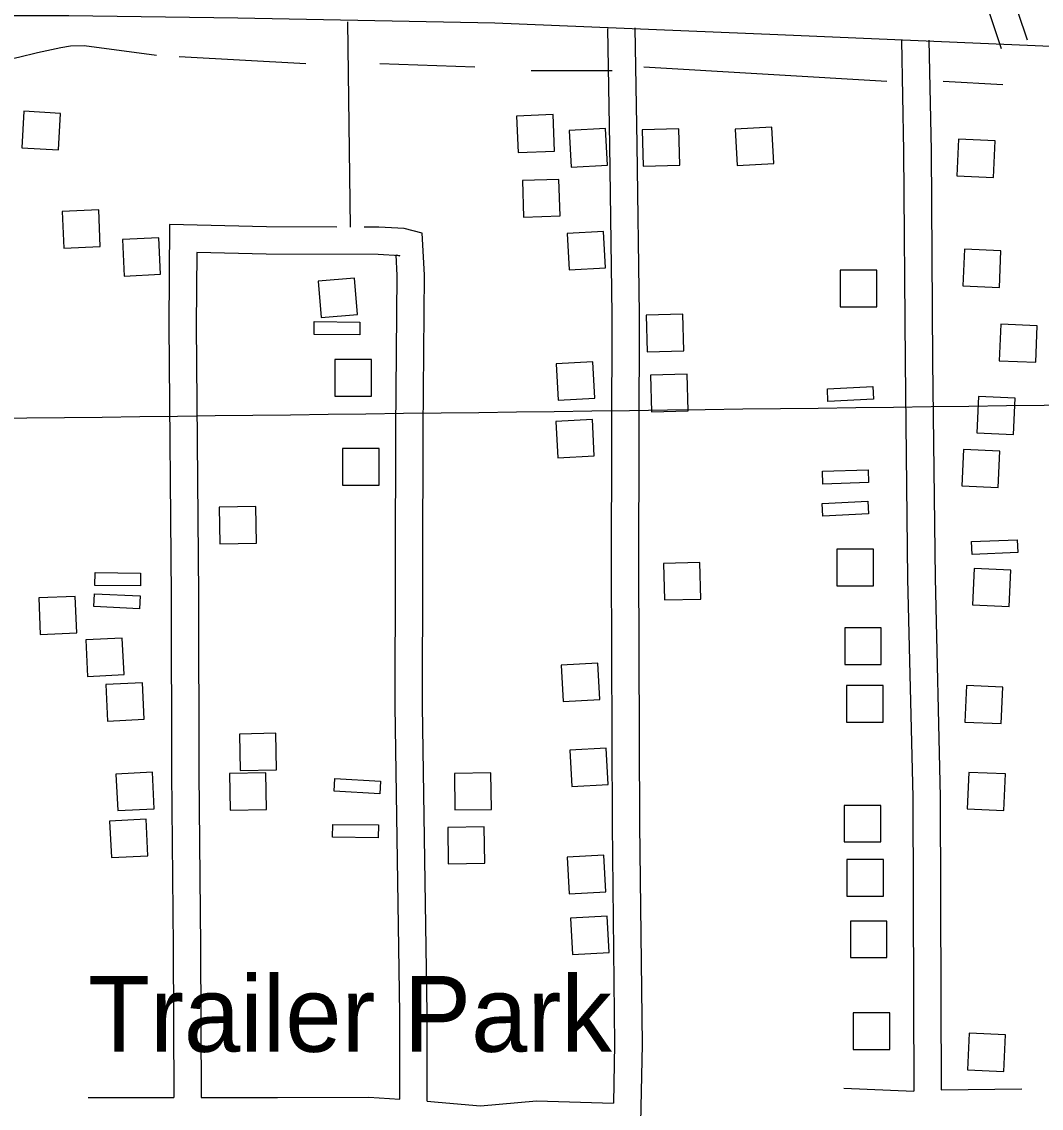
# Model space of a CAD drawing. Extents: x 3715084 to 3753216, y 488173 to 513963.
# Drawn here: x 3743083 to 3744199, y 499187 to 500377 of the extents above; entities that cross this region are included whole.
import ezdxf

# ---------------------------------------------------------------- set-up
doc = ezdxf.new("R2010")
doc.units = 0
for name, color, linetype in [('V-BLDG-OTLN', 7, 'Continuous'), ('V-GRID-MAJR', 7, 'Continuous'), ('V-ROAD-CNTR', 7, 'Continuous'), ('V-SITE-OTLN-IDEN', 7, 'Continuous'), ('V-TOPO-SHOR', 7, 'Continuous')]:
    doc.layers.add(name, color=color, linetype=linetype)

msp = doc.modelspace()

# ---------------------------------------------------------------- linework, layer by layer
at = {"layer": 'V-BLDG-OTLN'}
for points in [[(3743125.151, 500277.164), (3743085.213, 500279.38800000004), (3743082.989, 500239.45), (3743122.927, 500237.226)], [(3743664.619, 500275.789), (3743624.653, 500274.131), (3743626.311, 500234.166), (3743666.276, 500235.82300000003)], [(3743724.309, 500220.446), (3743722.143, 500260.38800000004), (3743682.201, 500258.221), (3743684.3680000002, 500218.28)], [(3743762.399, 500259.222), (3743763.449, 500219.23600000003), (3743803.435, 500220.28500000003), (3743802.3850000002, 500260.272)], [(3743904.19, 500262.172), (3743864.248, 500260.006), (3743866.415, 500220.064), (3743906.356, 500222.231)], [(3744108.668, 500248.789), (3744106.882, 500208.829), (3744146.842, 500207.043), (3744148.628, 500247.004)], [(3743672.327, 500164.75800000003), (3743671.143, 500204.74), (3743631.161, 500203.556), (3743632.344, 500163.574)], [(3743168.784, 500131.338), (3743167.092, 500171.302), (3743127.128, 500169.609), (3743128.8200000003, 500129.645)], [(3743234.896, 500100.889), (3743232.94, 500140.841), (3743192.988, 500138.885), (3743194.944, 500098.933)], [(3743722.059, 500107.87), (3743719.893, 500147.81200000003), (3743679.951, 500145.645), (3743682.1180000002, 500105.704)], [(3744115.203, 500128.333), (3744113.417, 500088.373), (3744153.377, 500086.587), (3744155.163, 500126.548)], [(3744019.093, 500065.281), (3744019.115, 500105.281), (3743979.115, 500105.304), (3743979.093, 500065.304)], [(3743447.353, 500096.591), (3743407.485, 500093.337), (3743410.74, 500053.469), (3743450.6070000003, 500056.724)], [(3743766.736, 500056.037), (3743767.786, 500016.05100000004), (3743807.772, 500017.10000000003), (3743806.722, 500057.087)], [(3743452.9220000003, 500034.438), (3743402.926, 500035.031), (3743403.092, 500049.03), (3743453.088, 500048.438)], [(3744154.994, 500046.211), (3744153.208, 500006.251), (3744193.168, 500004.465), (3744194.954, 500044.42600000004)], [(3743465.6890000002, 499967.45300000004), (3743465.755, 500007.45300000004), (3743425.755, 500007.51900000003), (3743425.6890000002, 499967.51900000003)], [(3743710.223, 499965.169), (3743708.057, 500005.11100000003), (3743668.115, 500002.944), (3743670.282, 499963.003)], [(3743771.4560000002, 499990.281), (3743772.506, 499950.295), (3743812.492, 499951.344), (3743811.4420000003, 499991.331)], [(3744015.615, 499963.956), (3743965.673, 499961.555), (3743965.001, 499975.539), (3744014.943, 499977.94)], [(3744130.637, 499967.055), (3744128.8510000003, 499927.09500000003), (3744168.811, 499925.309), (3744170.597, 499965.27)], [(3743709.8370000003, 499901.87700000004), (3743707.671, 499941.819), (3743667.7290000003, 499939.652), (3743669.896, 499899.711)], [(3743474.079, 499870.018), (3743474.145, 499910.018), (3743434.145, 499910.08400000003), (3743434.079, 499870.08400000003)], [(3744113.965, 499909.088), (3744112.179, 499869.128), (3744152.139, 499867.342), (3744153.9250000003, 499907.303)], [(3744010.1780000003, 499872.697), (3743960.202, 499871.158), (3743959.771, 499885.151), (3744009.748, 499886.691)], [(3743299.094, 499845.628), (3743299.894, 499805.636), (3743339.886, 499806.43700000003), (3743339.086, 499846.429)], [(3744010.046, 499838.54600000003), (3743960.12, 499835.837), (3743959.361, 499849.81700000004), (3744009.288, 499852.526)], [(3744123.045, 499808.08), (3744173.001, 499810.178), (3744173.589, 499796.19), (3744123.633, 499794.092)], [(3744015.376, 499759.711), (3744015.398, 499799.711), (3743975.398, 499799.734), (3743975.376, 499759.734)], [(3743785.545, 499784.159), (3743786.595, 499744.173), (3743826.5810000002, 499745.222), (3743825.531, 499785.20900000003)], [(3743212.835, 499759.5), (3743162.839, 499760.17100000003), (3743163.028, 499774.17), (3743213.023, 499773.498)], [(3744125.8170000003, 499778.65400000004), (3744124.031, 499738.694), (3744163.991, 499736.908), (3744165.7770000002, 499776.869)], [(3743143.041, 499708.06), (3743141.349, 499748.02400000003), (3743101.3850000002, 499746.331), (3743103.077, 499706.367)], [(3743211.81, 499734.632), (3743161.862, 499736.922), (3743162.503, 499750.907), (3743212.45, 499748.618)], [(3744024.111, 499673.516), (3744024.133, 499713.516), (3743984.133, 499713.539), (3743984.111, 499673.539)], [(3743194.8340000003, 499662.401), (3743192.878, 499702.353), (3743152.926, 499700.397), (3743154.882, 499660.445)], [(3743715.718, 499635.02900000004), (3743713.552, 499674.971), (3743673.61, 499672.804), (3743675.7770000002, 499632.863)], [(3743216.829, 499613.456), (3743214.873, 499653.408), (3743174.921, 499651.452), (3743176.877, 499611.5)], [(3744026.105, 499610.354), (3744026.127, 499650.354), (3743986.127, 499650.37700000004), (3743986.105, 499610.37700000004)], [(3744117.252, 499650.455), (3744115.466, 499610.495), (3744155.426, 499608.70900000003), (3744157.2120000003, 499648.67)], [(3743321.159, 499597.325), (3743321.9590000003, 499557.333), (3743361.951, 499558.134), (3743361.151, 499598.126)], [(3743725.066, 499541.944), (3743722.9, 499581.886), (3743682.958, 499579.719), (3743685.125, 499539.778)], [(3743227.876, 499515.449), (3743225.92, 499555.401), (3743185.968, 499553.445), (3743187.924, 499513.493)], [(3743310.14, 499553.99), (3743310.94, 499513.998), (3743350.932, 499514.799), (3743350.132, 499554.791)], [(3743474.865, 499531.881), (3743424.943, 499534.668), (3743425.723, 499548.646), (3743475.645, 499545.859)], [(3743556.617, 499554.227), (3743557.2290000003, 499514.231), (3743597.224, 499514.843), (3743596.612, 499554.83900000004)], [(3744120.025, 499555.342), (3744118.239, 499515.382), (3744158.199, 499513.596), (3744159.985, 499553.55700000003)], [(3744023.435, 499479.13300000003), (3744023.457, 499519.13300000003), (3743983.457, 499519.156), (3743983.435, 499479.156)], [(3743220.879, 499463.97500000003), (3743218.923, 499503.927), (3743178.971, 499501.971), (3743180.927, 499462.01900000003)], [(3743473.2430000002, 499483.777), (3743423.247, 499484.38300000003), (3743423.417, 499498.382), (3743473.413, 499497.775)], [(3743549.3200000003, 499495.097), (3743549.932, 499455.101), (3743589.927, 499455.713), (3743589.315, 499495.70900000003)], [(3743722.361, 499424.568), (3743720.1950000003, 499464.51), (3743680.253, 499462.343), (3743682.42, 499422.402)], [(3744026.413, 499419.844), (3744026.435, 499459.844), (3743986.435, 499459.867), (3743986.413, 499419.867)], [(3743725.977, 499357.913), (3743723.811, 499397.855), (3743683.869, 499395.688), (3743686.036, 499355.74700000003)], [(3744030.306, 499352.487), (3744030.328, 499392.487), (3743990.328, 499392.51), (3743990.306, 499352.51)], [(3744033.375, 499251.89900000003), (3744033.397, 499291.89900000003), (3743993.397, 499291.922), (3743993.375, 499251.922)], [(3744120.248, 499269.563), (3744118.4620000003, 499229.603), (3744158.4220000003, 499227.81700000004), (3744160.208, 499267.778)]]:
    msp.add_lwpolyline(points, close=True, dxfattribs=at)
at = {"layer": 'V-GRID-MAJR'}
msp.add_spline([(3719277.161, 499651.167), (3724559.356, 499715.322), (3729841.541, 499780.245), (3735123.717, 499845.93700000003), (3740405.883, 499912.396), (3745688.039, 499979.624), (3750970.185, 500047.621), (3750970.186, 500047.621)], degree=3, dxfattribs=at)
at = {"layer": 'V-ROAD-CNTR'}
for points in [[(3744155.5866497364, 500347.794278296), (3744125.315710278, 500438.845096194), (3744096.3807681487, 500546.68488051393), (3744075.4858099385, 500642.23768940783), (3744066.2728283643, 500731.7645103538), (3744062.183836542, 500807.130359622), (3744060.7458394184, 500878.37021714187), (3744071.3098182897, 500988.8519961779), (3744073.9378130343, 501036.671900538), (3744065.2048305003, 501073.5848267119), (3744078.7958033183, 501124.79372429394), (3744099.5407618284, 501152.94166799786)], [(3744184.0545928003, 500357.25825936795), (3744154.0616527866, 500447.47107894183), (3744125.5387098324, 500553.7808663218), (3744112.4997359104, 500613.4147470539)], [(3742823.5493138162, 500370.56223275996), (3743013.573933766, 500384.214205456), (3743134.3786921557, 500384.32120524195), (3743319.317322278, 500381.70021048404), (3743600.8697591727, 500376.203221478), (3743910.751139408, 500363.409247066), (3744277.8394052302, 500347.98827790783), (3744640.762679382, 500334.490304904), (3744816.4173280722, 500331.3653111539), (3744995.334970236, 500325.314323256), (3745371.404218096, 500311.57435073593), (3745842.1042766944, 500296.28238132), (3746059.676841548, 500290.65739257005), (3746256.2284484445, 500289.6213946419), (3746475.5010098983, 500309.87335413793), (3746608.335744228, 500317.07933972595)], [(3743439.628, 500377.277), (3743442.5074370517, 500152.5852413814)], [(3743724.082512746, 500370.2322334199), (3743726.338508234, 500242.4784889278), (3743729.03050285, 500056.54586079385), (3743728.3695041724, 499782.7434083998), (3743729.2555024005, 499497.8509781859), (3743732.0354968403, 499257.5064588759), (3743730.769499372, 499192.86758815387)], [(3743754.0784527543, 500370.7622323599), (3743756.334448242, 500242.9604879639), (3743759.03044285, 500056.7258604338), (3743758.369444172, 499782.7534083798), (3743759.2554424, 499498.07097774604), (3743762.0394368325, 499257.386459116), (3743758.6824435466, 499086.0128018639), (3743761.4714379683, 498832.2643093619), (3743761.109438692, 498574.94282400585), (3743766.4514280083, 498322.559328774)], [(3744046.1668685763, 500356.7962602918), (3744048.53986383, 500235.879502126), (3744050.3158602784, 500005.163963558), (3744052.9438550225, 499767.38843910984), (3744058.515843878, 499528.270917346), (3744059.4458420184, 499308.8303562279), (3744059.603841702, 499206.183561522)], [(3744076.160808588, 500357.38425911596), (3744078.537803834, 500236.28950130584), (3744080.3138002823, 500005.4459629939), (3744082.9397950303, 499767.90443807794), (3744088.5137838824, 499528.684916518), (3744089.4457820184, 499308.916356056), (3744089.601781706, 499207.57155874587)], [(3743427.8287177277, 500152.6453849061), (3743350.8802591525, 500152.960667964), (3743244.740471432, 500155.271663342), (3743243.813473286, 500044.63288462), (3743246.47146797, 499749.1244756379), (3743246.760467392, 499554.55486477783), (3743248.470463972, 499364.5672447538), (3743249.407462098, 499199.19457550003)], [(3743526.9159070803, 499195.04658379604), (3743526.6889075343, 499291.60039068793), (3743521.809917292, 499627.94571799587), (3743522.5479158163, 499931.036111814), (3743523.894913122, 500100.33477321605), (3743521.4249180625, 500145.8546821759), (3743501.587957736, 500150.8906721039), (3743473.887013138, 500152.45666897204), (3743457.6956882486, 500152.52301013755)], [(3743496.91096709, 499197.225579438), (3743496.6889675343, 499291.348391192), (3743491.809977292, 499627.7637183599), (3743492.547975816, 499931.19211150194), (3743493.888973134, 500099.6407746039), (3743492.664975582, 500122.204729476), (3743497.007966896, 500121.1027316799), (3743472.979014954, 500122.46072896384), (3743350.492259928, 500122.9627279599), (3743274.4844119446, 500124.6177246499), (3743273.8154132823, 500044.6428845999), (3743276.4714079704, 499749.282475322), (3743276.760407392, 499554.71286446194), (3743278.470403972, 499364.787244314), (3743279.408402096, 499199.163575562)], [(3743155.56664978, 499199.2915753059), (3743249.407462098, 499199.1935755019)], [(3743279.407402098, 499199.16257556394), (3743362.763235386, 499199.075575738), (3743462.82603526, 499199.7025744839), (3743496.9099670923, 499197.22757943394)], [(3743983.1419946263, 499209.286555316), (3744059.603841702, 499206.183561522)], [(3744089.601781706, 499207.57155874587), (3744177.918605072, 499208.68555651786)], [(3743526.914907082, 499195.0475837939), (3743538.81588328, 499194.18358552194), (3743585.324790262, 499189.961593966), (3743646.418668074, 499195.64758259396), (3743730.769499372, 499192.86758815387)]]:
    msp.add_lwpolyline(points, dxfattribs=at)
at = {"layer": 'V-TOPO-SHOR'}
for p, q in [((3743255.25035977, 500339.51204040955), (3743394.033301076, 500331.8018770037)), ((3743474.9900168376, 500331.8018770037), (3743579.077222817, 500327.94679530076)), ((3743640.7585300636, 500324.09171359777), (3743729.4254092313, 500324.09171359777)), ((3743764.121144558, 500327.94679530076), (3744030.1217820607, 500312.52646848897)), ((3744091.803089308, 500312.52646848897), (3744157.339478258, 500308.671386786))]:
    msp.add_line(p, q, dxfattribs=at)
msp.add_lwpolyline([(3743046.373, 500331.869), (3743079.382, 500338.609), (3743100.014, 500343.639), (3743125.551, 500349.21400000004), (3743136.128, 500351.086), (3743151.105, 500351.43200000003), (3743230.457, 500341.054)], dxfattribs=at)

# ---------------------------------------------------------------- texts
at = {"layer": 'V-SITE-OTLN-IDEN'}
msp.add_text('Trailer Park', height=82.999998, dxfattribs=at).set_placement((3743155.561, 499249.293))

doc.saveas('drawing.dxf')
